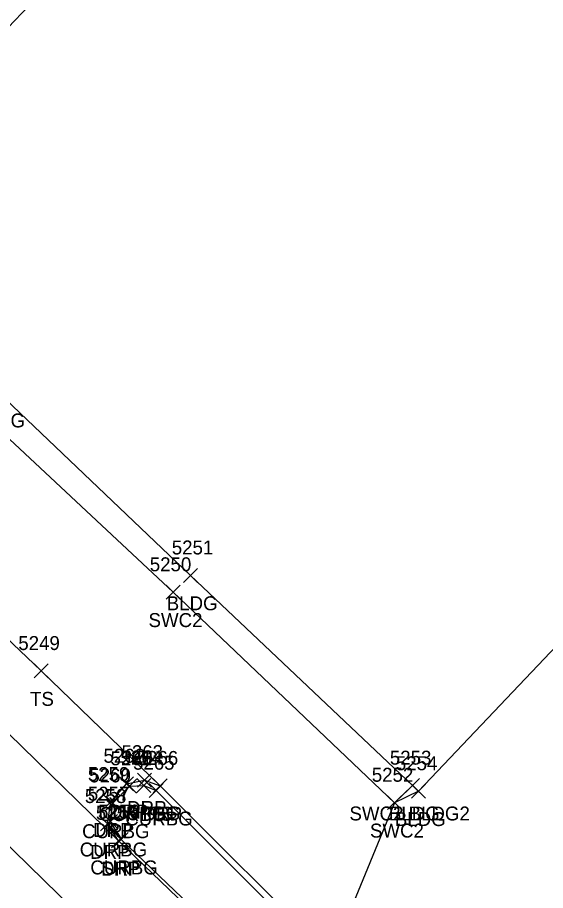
# Model space of a CAD drawing. Extents: x 1472233 to 1475777, y 540726 to 543442.
# Drawn here: x 1474956.3 to 1475032, y 541355.8 to 541481 of the extents above; entities that cross this region are included whole.
import ezdxf

# ---------------------------------------------------------------- set-up
doc = ezdxf.new("R2010")
doc.units = 0
for name, color, linetype in [('L_A', 7, 'Continuous'), ('L_I', 7, 'Continuous'), ('L_TIC', 7, 'Continuous'), ('LBC', 7, 'Continuous'), ('LELB', 7, 'Continuous'), ('LSOGP', 7, 'Continuous'), ('P_A', 7, 'Continuous'), ('P_I', 7, 'Continuous'), ('P_TIC', 7, 'Continuous'), ('PET', 7, 'Continuous'), ('PSP', 7, 'Continuous'), ('R_A', 7, 'Continuous'), ('R_I', 7, 'Continuous'), ('R_TIC', 7, 'Continuous'), ('RC', 7, 'Continuous'), ('RDP', 7, 'Continuous'), ('RSW', 7, 'Continuous')]:
    doc.layers.add(name, color=color, linetype=linetype)

msp = doc.modelspace()

# ---------------------------------------------------------------- linework, layer by layer
at = {"layer": 'L_TIC'}
for points in [[(1474980.13, 541400.01), (1474982.13, 541402.01)], [(1474982.13, 541400.01), (1474980.13, 541402.01)], [(1474958.73, 541386.31), (1474960.73, 541388.31)], [(1474960.73, 541386.31), (1474958.73, 541388.31)], [(1475011.94, 541369.88), (1475013.94, 541371.88)], [(1475013.94, 541369.88), (1475011.94, 541371.88)], [(1474975.77, 541369.84), (1474977.77, 541371.84)], [(1474977.77, 541369.84), (1474975.77, 541371.84)], [(1475012.8, 541369.08), (1475014.8, 541371.08)], [(1475014.8, 541369.08), (1475012.8, 541371.08)], [(1475012.8, 541369.08), (1475014.8, 541371.08)], [(1475014.8, 541369.08), (1475012.8, 541371.08)]]:
    msp.add_lwpolyline(points, dxfattribs=at)
at = {"layer": 'LBC'}
for points in [[(1475144.27, 541507.64), (1475107.29, 541543.12), (1475083.56, 541565.89), (1475059.36, 541589.08), (1475039.65, 541568.48), (1475025.99, 541554.28), (1474995.49, 541522.2), (1474968.51, 541493.79), (1474949.2, 541473.47), (1474928.3, 541451.13), (1474953.56, 541427.22), (1474981.13, 541401.01), (1475012.94, 541370.88), (1475013.8, 541370.08)], [(1475144.27, 541507.64), (1475013.8, 541370.08)]]:
    msp.add_lwpolyline(points, dxfattribs=at)
at = {"layer": 'LELB'}
msp.add_lwpolyline([(1474942.52, 541403.74), (1474959.73, 541387.31), (1474976.77, 541370.84)], dxfattribs=at)
at = {"layer": 'LSOGP'}
msp.add_lwpolyline([(1475133.02, 541629.22), (1475120.65, 541577.67), (1475134.56, 541552.41), (1475155.55, 541520.28), (1475144.27, 541507.64), (1475107.29, 541543.12), (1475083.56, 541565.89), (1475059.36, 541589.08), (1475039.65, 541568.48), (1475025.99, 541554.28), (1474995.49, 541522.2), (1474968.51, 541493.79), (1474949.2, 541473.47), (1474928.3, 541451.13), (1474953.56, 541427.22), (1474981.13, 541401.01), (1475012.94, 541370.88), (1475013.8, 541370.08), (1475010.35, 541368.43), (1475001.28, 541346.33)], dxfattribs=at)
at = {"layer": 'P_TIC'}
for points in [[(1474969.83, 541361.98), (1474971.83, 541363.98)], [(1474971.83, 541361.98), (1474969.83, 541363.98)]]:
    msp.add_lwpolyline(points, dxfattribs=at)
at = {"layer": 'PET'}
msp.add_lwpolyline([(1474257.17, 542041.35), (1474290.36, 542008.95), (1474318.16, 541982.22), (1474353.09, 541947.73), (1474380.11, 541921.32), (1474409.43, 541892.59), (1474448.11, 541855.39), (1474480.03, 541823.99), (1474515.94, 541789.15), (1474551.47, 541754.04), (1474586.76, 541720.19), (1474622.34, 541685.28), (1474642.2, 541667.03), (1474678.81, 541632.27), (1474705.96, 541604.58), (1474732.85, 541577.87), (1474757.56, 541553.54), (1474794.98, 541517.97), (1474838.32, 541475.71), (1474843.05, 541471.26), (1474873.72, 541441.3), (1474901.31, 541414.4), (1474940.73, 541376.24), (1474987.96, 541330.09)], dxfattribs=at)
at = {"layer": 'PSP'}
msp.add_lwpolyline([(1474803.05, 541525.86), (1474836.41, 541493.68), (1474849.46, 541482.1), (1474865.57, 541466.67), (1474878.24, 541453.47), (1474892.14, 541440.03), (1474927.46, 541405.79), (1474935.39, 541397.53), (1474970.83, 541362.98), (1474995.02, 541339.69)], dxfattribs=at)
at = {"layer": 'R_TIC'}
for points in [[(1474977.64, 541397.6), (1474979.64, 541399.6)], [(1474979.64, 541397.6), (1474977.64, 541399.6)], [(1474970.97, 541370.15), (1474972.97, 541372.15)], [(1474972.97, 541370.15), (1474970.97, 541372.15)], [(1474973.42, 541369.9), (1474975.42, 541371.9)], [(1474975.42, 541369.9), (1474973.42, 541371.9)], [(1474973.55, 541370.67), (1474975.55, 541372.67)], [(1474975.55, 541370.67), (1474973.55, 541372.67)], [(1475011.94, 541369.88), (1475013.94, 541371.88)], [(1475013.94, 541369.88), (1475011.94, 541371.88)], [(1474971.41, 541369.79), (1474973.41, 541371.79)], [(1474973.41, 541369.79), (1474971.41, 541371.79)], [(1474975.19, 541369.16), (1474977.19, 541371.16)], [(1474977.19, 541369.16), (1474975.19, 541371.16)], [(1474975.77, 541369.84), (1474977.77, 541371.84)], [(1474977.77, 541369.84), (1474975.77, 541371.84)], [(1474968.69, 541367.53), (1474970.69, 541369.53)], [(1474970.69, 541367.53), (1474968.69, 541369.53)], [(1475009.35, 541367.43), (1475011.35, 541369.43)], [(1475011.35, 541367.43), (1475009.35, 541369.43)], [(1474969.02, 541367.34), (1474971.02, 541369.34)], [(1474971.02, 541367.34), (1474969.02, 541369.34)], [(1474968.25, 541364.38), (1474970.25, 541366.38)], [(1474970.25, 541364.38), (1474968.25, 541366.38)], [(1474968.68, 541364.72), (1474970.68, 541366.72)], [(1474970.68, 541364.72), (1474968.68, 541366.72)], [(1474969.83, 541361.98), (1474971.83, 541363.98)], [(1474971.83, 541361.98), (1474969.83, 541363.98)], [(1474970.2, 541362.15), (1474972.2, 541364.15)], [(1474972.2, 541362.15), (1474970.2, 541364.15)], [(1474970.2, 541362.15), (1474972.2, 541364.15)], [(1474972.2, 541362.15), (1474970.2, 541364.15)]]:
    msp.add_lwpolyline(points, dxfattribs=at)
at = {"layer": 'RC'}
for points in [[(1474971.2, 541363.15), (1474969.68, 541365.72), (1474970.02, 541368.34), (1474972.41, 541370.79), (1474974.42, 541370.9), (1474976.19, 541370.16), (1475000.63, 541345.69), (1475000.62, 541345.73), (1475001.11, 541343.19), (1474997.73, 541339.31), (1474995.23, 541340.15)], [(1474971.2, 541363.15), (1474995.23, 541340.15)]]:
    msp.add_lwpolyline(points, dxfattribs=at)
at = {"layer": 'RDP'}
msp.add_lwpolyline([(1474970.83, 541362.98), (1474969.25, 541365.38), (1474969.69, 541368.53), (1474971.97, 541371.15), (1474974.55, 541371.67), (1474976.77, 541370.84), (1475001.26, 541346.38), (1475001.28, 541346.33), (1475002.17, 541343.03), (1474997.8, 541339.03), (1474995.02, 541339.69)], dxfattribs=at)
at = {"layer": 'RSW'}
msp.add_lwpolyline([(1475107.29, 541543.12), (1475109.25, 541545.08), (1475085.78, 541567.6), (1475059.34, 541593.02), (1475037.29, 541570.3), (1475022.56, 541554.7), (1474993.61, 541524.24), (1474966.64, 541495.84), (1474946.97, 541475.51), (1474923.9, 541450.35), (1474950.75, 541424.65), (1474978.64, 541398.6), (1475010.35, 541368.43), (1475012.94, 541370.88)], dxfattribs=at)

# ---------------------------------------------------------------- texts
at = {"layer": 'L_A'}
for s, p in [('BLDG', (1474950.15, 541422.22)), ('BLDG', (1474977.72, 541396.01)), ('TS', (1474958.14, 541382.31)), ('TS', (1474975.18, 541365.84)), ('BLDG', (1475009.53, 541365.88)), ('BLDG', (1475010.39, 541365.08)), ('BLDG', (1475010.39, 541365.08))]:
    msp.add_text(s, height=2, dxfattribs=at).set_placement(p)
at = {"layer": 'L_I'}
for s, p in [('5251', (1474978.44, 541404.01)), ('5249', (1474956.46, 541390.31)), ('5266', (1474973.41, 541373.84)), ('5253', (1475009.68, 541373.88)), ('5254', (1475010.54, 541373.08)), ('5254', (1475010.54, 541373.08))]:
    msp.add_text(s, height=2, dxfattribs=at).set_placement(p)
at = {"layer": 'P_A'}
msp.add_text('SHP', height=2, dxfattribs=at).set_placement((1474968.37, 541357.98))
at = {"layer": 'P_I'}
msp.add_text('5255', height=2, dxfattribs=at).set_placement((1474967.57, 541365.98))
at = {"layer": 'R_A'}
for s, p in [('SWC2', (1474975.11, 541393.6)), ('DRP', (1474969.46, 541366.15)), ('DRP', (1474972.04, 541366.67)), ('CURBG', (1474967.99, 541365.79)), ('CURBG', (1474970, 541365.9)), ('CURBG', (1474971.78, 541365.16)), ('DRP', (1474974.26, 541365.84)), ('SWC2 BLDG2', (1475003.89, 541365.88)), ('CURBG', (1474965.6, 541363.34)), ('DRP', (1474967.18, 541363.53)), ('SWC2', (1475006.83, 541363.43)), ('CURBG', (1474965.26, 541360.72)), ('DRP', (1474966.74, 541360.38)), ('CURBG', (1474966.78, 541358.15)), ('CURBG', (1474966.78, 541358.15)), ('DRP', (1474968.32, 541357.98))]:
    msp.add_text(s, height=2, dxfattribs=at).set_placement(p)
at = {"layer": 'R_I'}
for s, p in [('5250', (1474975.29, 541401.6)), ('5262', (1474968.66, 541374.15)), ('5261', (1474969.67, 541373.79)), ('5264', (1474971.11, 541373.9)), ('5263', (1474971.24, 541374.67)), ('5266', (1474973.41, 541373.84)), ('5253', (1475009.68, 541373.88)), ('5265', (1474972.89, 541373.16)), ('5259', (1474966.42, 541371.53)), ('5260', (1474966.63, 541371.34)), ('5252', (1475007.09, 541371.43)), ('5257', (1474966.42, 541368.72)), ('5258', (1474965.99, 541368.38)), ('5256', (1474967.88, 541366.15)), ('5256', (1474967.88, 541366.15)), ('5255', (1474967.57, 541365.98))]:
    msp.add_text(s, height=2, dxfattribs=at).set_placement(p)

doc.saveas('drawing.dxf')
